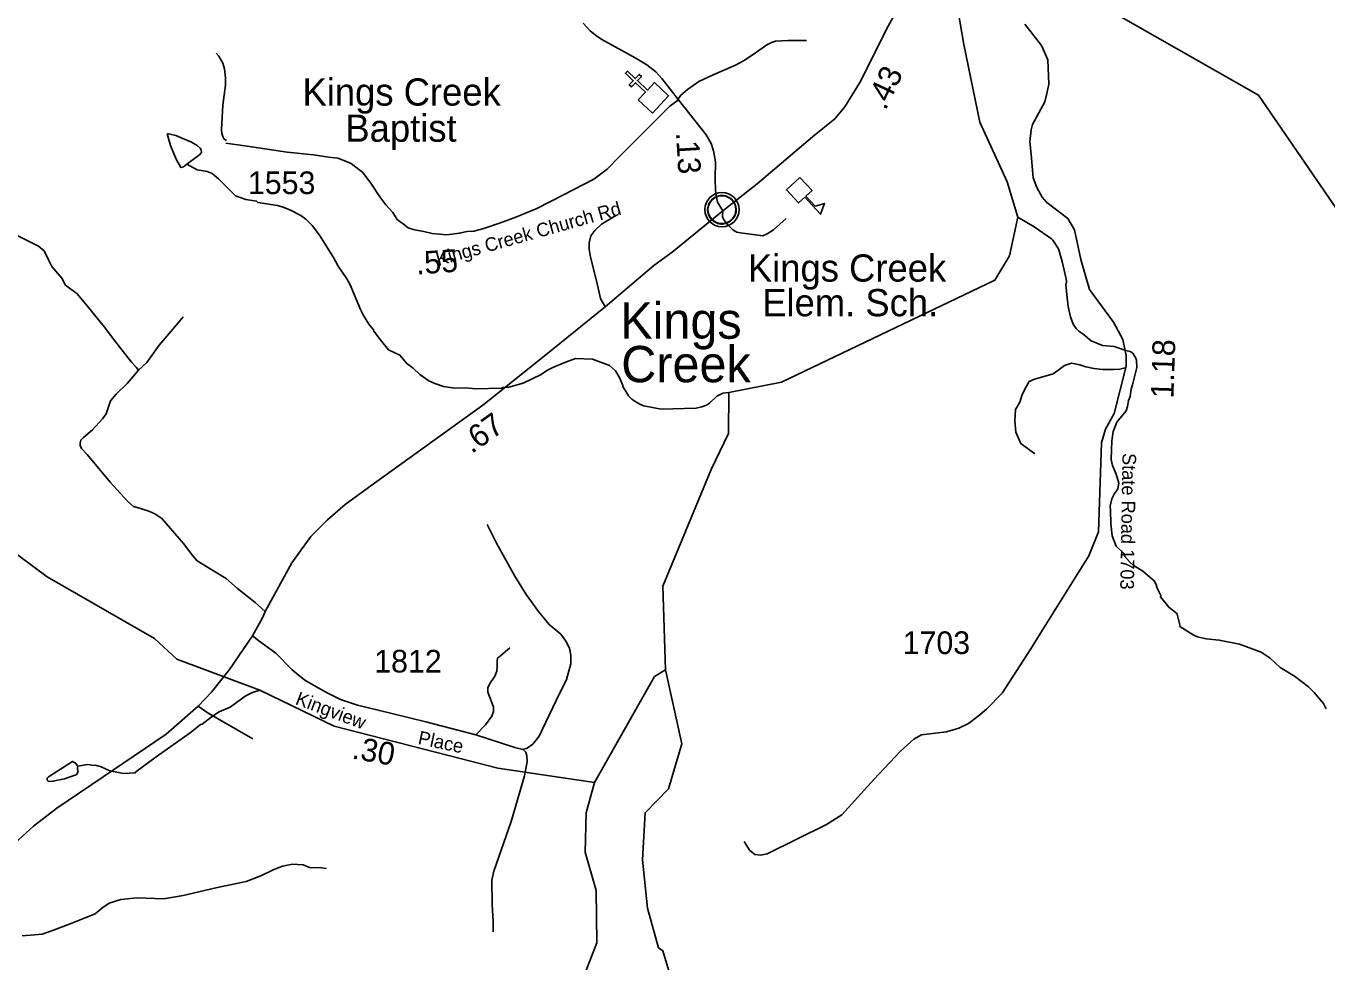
# Model space of a CAD drawing. Extents: x 1159738 to 1321356, y 736314 to 882035.
# Drawn here: x 1285565 to 1292734, y 820357 to 825517 of the extents above; entities that cross this region are included whole.
import ezdxf

# ---------------------------------------------------------------- set-up
doc = ezdxf.new("R2010")
doc.units = 0
for name, color, linetype in [('Exist Civil Demographics Community CELL', 7, 'Continuous'), ('Exist Civil Demographics Community Label', 7, 'Continuous'), ('Exist Cultural Church CELL', 7, 'Continuous'), ('Exist Cultural Church Label', 7, 'Continuous'), ('Exist Cultural Educational Facility Elementary CELL', 7, 'Continuous'), ('Exist Cultural Educational Facility Elementary Label', 7, 'Continuous'), ('Exist Hydrographic Creek Single Shore', 7, 'Continuous'), ('Exist Hydrographic Misc Water Feature', 7, 'Continuous'), ('Exist Road Non-System Type 51', 7, 'Continuous'), ('Exist Road Primary NC Attributed', 7, 'Continuous'), ('Exist Road Primary NC Mileage Hundredths English Label', 7, 'Continuous'), ('Exist Road Secondary Mileage Hundredths English Label', 7, 'Continuous'), ('Exist Road Secondary Structure Standard Bridge Number Label', 7, 'Continuous'), ('Exist Road Secondary Type 41 Attributed', 7, 'Continuous'), ('Exist Road Secondary Type 51 Attributed', 7, 'Continuous'), ('Exist Road Secondary Type 51 Label', 7, 'Continuous'), ('Exist Road Secondary Type 51 Number Label', 7, 'Continuous')]:
    doc.layers.add(name, color=color, linetype=linetype)

msp = doc.modelspace()

# ---------------------------------------------------------------- linework, layer by layer
at = {"layer": 'Exist Civil Demographics Community CELL'}
msp.add_lwpolyline([(1289322.5, 824516.6), (1289323.4, 824522.2), (1289325.2, 824528.8), (1289328.1, 824536), (1289331.1, 824541.7), (1289334.4, 824547.4), (1289338.2, 824552.5), (1289342.1, 824556.9), (1289346.7, 824561.5), (1289352.2, 824566.1), (1289357.7, 824569.8), (1289362.5, 824572.6), (1289367.6, 824575.1), (1289373.1, 824577.4), (1289378.7, 824579.2), (1289383, 824580.4), (1289387.9, 824581.1), (1289392, 824581.8), (1289398.4, 824582.1), (1289402.8, 824582), (1289408.5, 824581.7), (1289413.4, 824581), (1289418.3, 824580), (1289423.3, 824578.6), (1289428.5, 824576.7), (1289435.1, 824573.7), (1289441.4, 824570.2), (1289446.4, 824566.7), (1289451.6, 824562.7), (1289454.9, 824559.5), (1289459, 824555.2), (1289462.9, 824550.5), (1289466, 824545.9), (1289469.1, 824540.9), (1289471.6, 824535.7), (1289473.6, 824530.7), (1289475.2, 824525.7), (1289476.4, 824521.1), (1289477.5, 824515), (1289478.2, 824510.3), (1289478.4, 824504.3), (1289478.2, 824498.5), (1289477.7, 824492.9), (1289476.7, 824487.4), (1289475.1, 824481.2), (1289473.2, 824475.4), (1289470.9, 824470.3), (1289467.7, 824464.3), (1289464.5, 824459), (1289461, 824454.3), (1289456.8, 824449.5), (1289451.5, 824444.6), (1289446.5, 824440.5), (1289441.5, 824437), (1289437.1, 824434.5), (1289430.3, 824431.3), (1289423.2, 824428.6), (1289417.2, 824427.1), (1289410.6, 824425.8), (1289406.2, 824425.3), (1289401.7, 824425.1), (1289396.1, 824425.1), (1289391.8, 824425.5), (1289386.2, 824426.2), (1289380.3, 824427.5), (1289375.7, 824428.8), (1289370.5, 824430.7), (1289365.9, 824432.7), (1289362, 824434.9), (1289355.2, 824439), (1289349.6, 824443.3), (1289344.7, 824447.8), (1289340.3, 824452.6), (1289337.1, 824456.6), (1289334.1, 824460.8), (1289330, 824467.9), (1289328.3, 824471.4), (1289326.6, 824475.4), (1289324, 824483.6), (1289322.5, 824490.7), (1289321.8, 824495.8), (1289321.4, 824502.1), (1289321.4, 824506.8), (1289321.9, 824513.3)], close=True, dxfattribs=at)
for centre, radius in [((1289400.1, 824504.2), 94.3), ((1289399.8, 824504.5), 76.7)]:
    msp.add_circle(centre, radius, dxfattribs=at)
at = {"layer": 'Exist Cultural Church CELL'}
msp.add_lwpolyline([(1288939.4, 825110.1), (1288978.5, 825151.6), (1288923.2, 825203.9), (1288901.2, 825180.7), (1288889.6, 825191.7), (1288911.6, 825214.9), (1288867.9, 825256.3), (1288879, 825267.9), (1288922.6, 825226.5), (1288944.6, 825249.8), (1288956.2, 825238.8), (1288934.2, 825215.6), (1288989.5, 825163.2), (1289029.2, 825205), (1289106.5, 825131.8), (1289016.7, 825036.9)], close=True, dxfattribs=at)
at = {"layer": 'Exist Cultural Educational Facility Elementary CELL'}
msp.add_lwpolyline([(1289830.1, 824682.3), (1289896.8, 824610.6), (1289863.1, 824579.3), (1289914.3, 824524.3), (1289965.2, 824538.6), (1289943.7, 824478.7), (1289856.1, 824572.7), (1289822.4, 824541.4), (1289755.7, 824613)], close=True, dxfattribs=at)
at = {"layer": 'Exist Hydrographic Creek Single Shore'}
msp.add_lwpolyline([(1289088.9, 821967.9), (1289075, 822427.8), (1289340.9, 823072.4), (1289437, 823270.7), (1289438.2, 823496.2), (1289728, 823553.7), (1290904.3, 824116.3), (1290985.4, 824250.2), (1291030.2, 824463.7), (1290971.9, 824658), (1290821.9, 824986), (1290732.9, 825414.6), (1290700.7, 825607.4), (1290635.6, 825709.4)], dxfattribs=at)
at = {"layer": 'Exist Hydrographic Misc Water Feature'}
for points in [[(1286451.6, 824755.7), (1286433.2, 824740.9), (1286418.9, 824736.4), (1286392.5, 824782.1), (1286360.7, 824857.1), (1286344, 824923), (1286350.7, 824921.5), (1286390.5, 824912.2), (1286477.3, 824875.5), (1286508.9, 824858.5), (1286524.5, 824844), (1286530.1, 824833.8), (1286531.6, 824819.7), (1286521.3, 824806.1), (1286451.6, 824755.7)], [(1289438.2, 823496.2), (1289404.6, 823493.4), (1289372.1, 823476.5), (1289330.9, 823437.8), (1289314.5, 823426.3), (1289290.2, 823417), (1289258, 823410), (1289065.8, 823404.1), (1288970.3, 823423), (1288954.4, 823427.5), (1288930.7, 823440.3), (1288903.4, 823459.2), (1288885.9, 823477.7), (1288853.4, 823528.7), (1288853.6, 823534.7), (1288836.8, 823575.2), (1288814.1, 823616), (1288780.9, 823645), (1288686, 823680), (1288594, 823682.9), (1288528.5, 823660.1), (1288468.4, 823634.8), (1288435.9, 823617.8), (1288403.2, 823594.9), (1288305.7, 823547.9), (1288225.1, 823526.4), (1288193, 823523.5), (1288184.9, 823519.7), (1288044.9, 823515.6), (1287987.8, 823521.9), (1287928.8, 823519.7), (1287865, 823529.7), (1287817.4, 823545.2), (1287785.8, 823560.2), (1287735, 823595.8), (1287698, 823631), (1287664.7, 823656), (1287626.1, 823701.2), (1287562.9, 823731.2), (1287516.7, 823788.7), (1287482, 823833.8), (1287480.3, 823841.9), (1287455.3, 823872.7), (1287424.7, 823921.6), (1287407.7, 823954.2), (1287351.8, 824089.9), (1287332.8, 824122.5), (1287284.9, 824192), (1287259.4, 824240.8), (1287182.1, 824363.3), (1287141.7, 824416.6), (1287106.7, 824451.7), (1287079.3, 824472.5), (1287022.2, 824502.3), (1286982.6, 824517.6), (1286951, 824526.6), (1286842.9, 824544.5), (1286835.6, 824550.2), (1286775.8, 824560.1), (1286720.5, 824580.3), (1286625.3, 824674.8), (1286590.2, 824703.9), (1286564.4, 824714.7), (1286508.8, 824724.5), (1286451.6, 824755.7)], [(1291030.2, 824463.7), (1291121.4, 824409.7), (1291215.4, 824343.3), (1291223.2, 824336.5), (1291253.8, 824287.6), (1291275.6, 824218.9), (1291296.7, 824122.2), (1291298.3, 824106.2), (1291295.7, 824090.2), (1291301.6, 824018), (1291308.1, 823969.8), (1291320.4, 823913.4), (1291335.2, 823873), (1291352.4, 823848.4), (1291367.9, 823831.9), (1291389.5, 823819.2), (1291434.4, 823781.8), (1291497.7, 823755.8), (1291561.5, 823749.8), (1291624.8, 823727.8), (1291648.7, 823723.1), (1291664.4, 823712.6), (1291681.6, 823686.1), (1291685.2, 823673.9), (1291686, 823633.9), (1291663.1, 823538.6), (1291654.3, 823514.9), (1291649.1, 823475), (1291640.4, 823451.3), (1291635.5, 823419.4), (1291626.8, 823395.7), (1291576.8, 823333.3), (1291555.2, 823282), (1291548.1, 823230.1), (1291544.4, 823126.3), (1291551.5, 823094), (1291572, 823045.4), (1291586.6, 822996.9), (1291581.5, 822965.1), (1291560.6, 822935.7), (1291547.9, 822910.1), (1291538.7, 822870.4), (1291542, 822846.3), (1291542.9, 822773.4), (1291549.7, 822706), (1291571.9, 822649.3), (1291614.7, 822608), (1291620.2, 822591.8), (1291649.2, 822558.9), (1291666.7, 822544.3), (1291719.8, 822510.7), (1291782.2, 822458.7), (1291793.6, 822438.3), (1291799, 822418.1), (1291817.8, 822377.5), (1291817.6, 822369.6), (1291861.8, 822312.2), (1291904.8, 822280.3), (1291908.7, 822274.7), (1291923.7, 822214.5), (1291922.6, 822206.3), (1291997.2, 822159.9), (1292020.9, 822149.2), (1292068.5, 822137.7), (1292140.4, 822131.4), (1292251.8, 822107.9), (1292372, 822064.1), (1292421.8, 822030.8), (1292476, 821980.9), (1292554.5, 821932.4), (1292632.9, 821873.9), (1292663.9, 821842.9), (1292692.8, 821808), (1292714.1, 821781.3), (1292729.1, 821752.8)], [(1288698, 821345.4), (1288166, 821425.1), (1287262.9, 821656.6), (1286853, 821854.5), (1286396, 822025.2), (1286274, 822139.3), (1285681.9, 822479.4), (1285453, 822651.5), (1285312.9, 822713.4), (1285104, 822691.3), (1284967.9, 822595.5), (1284838.9, 822414.3), (1284778.9, 822382.7), (1284629.9, 822421.8), (1284261.9, 822363.5), (1284078.9, 822377), (1283996.9, 822427.9), (1283776.9, 822649), (1283578.9, 822764.6), (1283325.8, 822986.3)], [(1288698, 821345.4), (1289029, 821929.7), (1289088.9, 821967.9)], [(1290218.1, 819388.1), (1290186.1, 819464.2), (1290198.1, 819949.8), (1290142, 820042.8), (1289622, 820253.5), (1289446, 820217.7), (1289310, 820112), (1289201, 820114.2), (1289129, 820233.8), (1289075, 820418.8), (1289051, 820435.6), (1288990, 820653.5), (1288963, 820920), (1288977, 821179), (1289106, 821311.1), (1289179, 821559.1), (1289088.9, 821967.9)], [(1286853, 821854.5), (1286813.1, 821842.4), (1286772.4, 821821.7), (1286690.5, 821762.3), (1286629.7, 821736.2), (1286592.9, 821712.1), (1286535.5, 821667.1), (1286527.5, 821665.4), (1286470, 821619.1), (1286282, 821487), (1286169.9, 821404.6), (1286167.1, 821398.6), (1286103.1, 821396.6), (1286047.4, 821406.4), (1286027.5, 821411), (1285980.1, 821432.5), (1285948.4, 821441.5), (1285940.4, 821439.7), (1285904.5, 821444.8), (1285851.7, 821435.6)], [(1285851.7, 821435.6), (1285849.9, 821428.6), (1285851.2, 821404.6), (1285844.8, 821390.7), (1285778.1, 821366.8), (1285713.6, 821352.8), (1285689.5, 821351.6), (1285681.8, 821359.9), (1285682.1, 821369.9), (1285688.4, 821377.6), (1285821.3, 821462.5), (1285838.7, 821452.9), (1285851.7, 821435.6)], [(1288646.9, 820296), (1288710, 820462.2), (1288707.9, 820751.1), (1288646.9, 820962.4), (1288652, 821178.9), (1288698, 821345.4)]]:
    msp.add_lwpolyline(points, dxfattribs=at)
at = {"layer": 'Exist Road Non-System Type 51'}
for points in [[(1289153.6, 825106.3), (1289173.3, 825135.6), (1289210.6, 825166.8), (1289273, 825210.4), (1289351.5, 825247.8), (1289474.9, 825300.2), (1289518.5, 825325.2), (1289578.3, 825363.8), (1289646.9, 825413.7), (1289673, 825424.9), (1289695.5, 825433.7), (1289729.1, 825434.9), (1289764, 825436.2), (1289866.2, 825436.2)], [(1286669.4, 824885.2), (1286657.2, 824893.3), (1286650.4, 824906.9), (1286643.6, 824924.6), (1286642.2, 824943.6), (1286650.4, 825080.9), (1286664, 825191), (1286665.3, 825230.4), (1286659.9, 825280.7), (1286650.4, 825311.9), (1286627.3, 825350.9), (1286613.8, 825367.2)], [(1285298.5, 824538.6), (1285421.9, 824431.4), (1285465.5, 824389), (1285497.9, 824371.5), (1285635, 824302.9), (1285665, 824278), (1285688.6, 824226.8), (1285707.3, 824190.6), (1285762.2, 824125.8), (1285783.4, 824088.4), (1285805.8, 824070.9), (1285845.7, 824042.2), (1285895.1, 823983.1), (1286006, 823847.2), (1286047.1, 823791), (1286146.8, 823663.8), (1286171.7, 823635.4), (1286185.5, 823620.2)], [(1288756.3, 823967.8), (1288731.2, 824014.7), (1288711.2, 824105.1), (1288676, 824242.6), (1288669, 824286), (1288667.8, 824321.3), (1288677.2, 824360), (1288699.5, 824389.4), (1288737, 824424.6), (1288819.4, 824474.6)], [(1289404.6, 824497.9), (1289403.2, 824466.2), (1289407.9, 824452.1), (1289419.6, 824438), (1289433.7, 824419.3), (1289459.5, 824393.4), (1289481.8, 824380.5), (1289502.9, 824377), (1289625, 824359.3), (1289649.6, 824371.1), (1289683.7, 824392.2), (1289754.1, 824455.7)], [(1286158.9, 822866.3), (1286125.4, 822897.1), (1286029.4, 823001.8), (1285902.3, 823154), (1285871.1, 823187.7), (1285863.7, 823203.9), (1285863.7, 823218.9), (1285867.4, 823233.8), (1285882.4, 823248.8), (1285932.2, 823290), (1285987.3, 823350.4), (1286007.2, 823377.8), (1286017.2, 823411.5), (1286030.9, 823450.2), (1286062.1, 823487.6), (1286123.1, 823546.2), (1286185.5, 823620.2), (1286231.6, 823662.2), (1286299.9, 823757.6), (1286385.9, 823857.4), (1286430.8, 823913.5)], [(1291622.3, 823633.1), (1291592.8, 823625.7), (1291557.8, 823623.9), (1291498.8, 823623.9), (1291449, 823629.4), (1291404.8, 823638.6), (1291371.6, 823647.9), (1291325.5, 823657.1), (1291286.8, 823644.2), (1291251.8, 823618.3), (1291226, 823599.9), (1291181.8, 823587), (1291122.8, 823570.4), (1291093.3, 823557.5), (1291078.6, 823531.7), (1291054.6, 823485.6), (1291041.7, 823443.1), (1291017.8, 823402.6), (1291014.1, 823339.9), (1291019.6, 823277.2), (1291047.3, 823214.5), (1291123.4, 823158.1)], [(1286883.5, 822289.1), (1286827.9, 822337.9), (1286730.7, 822416.5), (1286668.3, 822470.1), (1286589.8, 822518.8), (1286507.6, 822568.7), (1286483.9, 822596.1), (1286434, 822663.5), (1286314.4, 822801.9), (1286276.1, 822827.6), (1286242.4, 822842.6), (1286167.6, 822865), (1286158.9, 822866.3)], [(1288302.1, 821527.4), (1288326.8, 821535.1), (1288358.4, 821557.6), (1288393.3, 821601.6), (1288486.9, 821797.9), (1288543.1, 821913.4), (1288566.8, 822001), (1288567.9, 822047.3), (1288560, 822086.8), (1288539.7, 822126.2), (1288512.7, 822163.5), (1288448.4, 822216.5), (1288388.7, 822288.7), (1288322.2, 822382.3), (1288259.1, 822483.8), (1288157.9, 822665.6), (1288106.1, 822768.2)], [(1288044, 821608.6), (1288097, 821663.9), (1288131.9, 821711.3), (1288142.1, 821737.2), (1288141, 821760.9), (1288128.6, 821795.9), (1288109.4, 821843.3), (1288110.5, 821868.1), (1288120.7, 821891.8), (1288148.8, 821932.4), (1288160.1, 821959.4), (1288162.4, 821987.6), (1288161.2, 822014.7), (1288163.5, 822031.6), (1288181.5, 822046.3), (1288231.1, 822088)], [(1286513.9, 821767.7), (1286569.5, 821727.7), (1286815.7, 821587.5)], [(1288258.2, 821538.9), (1288302.1, 821527.4), (1288319.1, 821513.9), (1288325.8, 821492.4), (1288326.9, 821462), (1288312.3, 821383), (1288237.9, 821130.3), (1288143.4, 820858.1), (1288132.1, 820807.3), (1288133.2, 820674.2), (1288138.8, 820580.3), (1288140, 820522.8)], [(1285544, 820501.2), (1285612.1, 820507.2), (1285654.1, 820509.2), (1285716.1, 820531.3), (1285808.2, 820567.3), (1285946.3, 820621.4), (1285988.3, 820657.4), (1286024.4, 820681.5), (1286088.4, 820701.5), (1286178.5, 820709.5), (1286324.6, 820705.5), (1286431.4, 820723.4), (1286611.6, 820765.4), (1286777.7, 820799.5), (1286859.7, 820831.5), (1286927.8, 820865.6), (1286977.8, 820885.6), (1287033.9, 820895.6), (1287091.9, 820891.6), (1287127.9, 820877.6), (1287194, 820875.6), (1287222, 820871.6)]]:
    msp.add_lwpolyline(points, dxfattribs=at)
at = {"layer": 'Exist Road Primary NC Attributed'}
for points in [[(1289404.6, 824497.9), (1289593.4, 824645.8), (1289898.6, 824904.8), (1290021.8, 825005), (1290076.9, 825070.5), (1290160.2, 825205.8), (1290315.3, 825515.7), (1290343.2, 825565.6), (1290377.1, 825611.5), (1290411, 825659.4), (1290484.8, 825737.2), (1290589.9, 825834.6), (1290694.2, 825908.8), (1290746, 825940.8), (1290825, 825972), (1290896.8, 825999.5), (1290973.9, 826032)], [(1286812.9, 822153.9), (1286868, 822253.7), (1286883.5, 822289.1), (1287029.7, 822557.5), (1287135, 822701.5), (1287226, 822795.1), (1287324.1, 822878.3), (1287452.5, 822971.8), (1288082.7, 823426.4), (1288430.2, 823704.2), (1288756.3, 823967.8), (1289024.9, 824196.2), (1289125, 824270.5), (1289404.6, 824497.9)], [(1284989.6, 820545.3), (1285607.4, 821105.6), (1285734.3, 821205), (1285989.8, 821377.2), (1286337, 821611.8), (1286513.9, 821767.7), (1286587.5, 821845), (1286685.9, 821968.5), (1286812.9, 822153.9)]]:
    msp.add_lwpolyline(points, dxfattribs=at)
at = {"layer": 'Exist Road Secondary Structure Standard Bridge Number Label'}
msp.add_lwpolyline([(1291214.7, 825788.1), (1292357.1, 825135.3), (1293377.1, 823646.1)], dxfattribs=at)
at = {"layer": 'Exist Road Secondary Type 41 Attributed'}
for points in [[(1291068.3, 825527.1), (1291160.4, 825408.7), (1291196.1, 825331), (1291201, 825195.4), (1291191, 825144.4), (1291179, 825098.2), (1291110.5, 824973.6), (1291103.2, 824944.2), (1291095.9, 824880.8), (1291103.2, 824807.4), (1291115.6, 824679.1), (1291134.9, 824626), (1291164.2, 824573.5), (1291191.1, 824544.2), (1291306.3, 824456.4), (1291343.6, 824393.6), (1291377.7, 824229.9), (1291425.4, 824064.9), (1291557.1, 823884.3), (1291609.6, 823787.8), (1291627.8, 823700.4), (1291627.8, 823641.8), (1291560.6, 823380.2), (1291512.9, 823294.3), (1291490.7, 823217.9), (1291474.8, 822728), (1291421.8, 822595.8), (1291154.8, 822169.5), (1291102.1, 822083.1), (1290943.7, 821839.4), (1290857, 821750.2), (1290811.8, 821711.1), (1290758.1, 821672), (1290705.6, 821646.4), (1290636.6, 821625.5), (1290499.7, 821608.7), (1290457, 821584.3), (1290383.8, 821519.4), (1290236.2, 821363.6), (1290060.7, 821168.5), (1289976.5, 821114.7), (1289649.6, 820953.8), (1289611.8, 820945.3), (1289581.2, 820948.9), (1289552, 820973.4), (1289523.4, 821021.3)], [(1287053.7, 821949.5), (1287102.6, 821910.7), (1287213, 821846.4), (1287297.6, 821803.5), (1287392.3, 821771.9), (1287499, 821747.3), (1287768.4, 821680.7), (1288044, 821608.6), (1288258.2, 821538.9)]]:
    msp.add_lwpolyline(points, dxfattribs=at)
at = {"layer": 'Exist Road Secondary Type 51 Attributed'}
for points in [[(1289160.9, 825110.1), (1289069.2, 825228.1), (1289035, 825264.8), (1288985.5, 825303), (1288921.6, 825341.2), (1288738.9, 825441.9), (1288703.4, 825466.4), (1288673.1, 825490.3), (1288636, 825532.2)], [(1289160.9, 825110.1), (1289113.1, 825074.2), (1289030.2, 824992.9), (1288836.5, 824797.5), (1288768.3, 824727), (1288693.9, 824673), (1288530.8, 824587.2), (1288380.5, 824510.4), (1288265.3, 824463.1), (1288173.5, 824429.6), (1288088.6, 824399.8), (1288032.3, 824385.1), (1287996.7, 824383.5), (1287952.5, 824374.6), (1287883.5, 824365.8), (1287803.3, 824372), (1287756.7, 824383.6), (1287706.8, 824392.9), (1287671.7, 824404.9), (1287644.9, 824424.5), (1287611.4, 824449.4), (1287587.3, 824489.3), (1287548.2, 824530.5), (1287515.3, 824575.8), (1287466, 824649.9), (1287419.3, 824711.2), (1287381.9, 824738.5), (1287357.6, 824758.5), (1287316.4, 824775.2), (1287282.7, 824788.1), (1287232.1, 824793.5), (1287150.4, 824805.8), (1287004.8, 824821.7), (1286783.6, 824855.1), (1286665.8, 824870.1)], [(1289404.6, 824497.9), (1289376.5, 824546.2), (1289369.4, 824572.5), (1289364.2, 824610.3), (1289362.6, 824676.5), (1289364.2, 824768.2), (1289353.8, 824828.7), (1289340.3, 824869.4), (1289312.4, 824917.2), (1289160.9, 825110.1)], [(1286812.9, 822153.9), (1286847.8, 822126.9), (1286942.5, 822058.4), (1287031.6, 821967.1), (1287053.7, 821949.5)]]:
    msp.add_lwpolyline(points, dxfattribs=at)

# ---------------------------------------------------------------- texts
at = {"layer": 'Exist Civil Demographics Community Label'}
for s, p in [('Kings', (1288839.9, 823792.7)), ('Creek', (1288845.3, 823552.7))]:
    msp.add_text(s, height=200, dxfattribs=at).set_placement(p)
at = {"layer": 'Exist Cultural Church Label'}
for s, p in [('Kings Creek', (1287088.8, 825077.8)), ('Baptist ', (1287325.1, 824878.6))]:
    msp.add_text(s, height=150, dxfattribs=at).set_placement(p)
at = {"layer": 'Exist Cultural Educational Facility Elementary Label'}
for s, p in [('Kings Creek', (1289543.1, 824107.5)), ('Elem. Sch.', (1289621.9, 823916.5))]:
    msp.add_text(s, height=150, dxfattribs=at).set_placement(p)
at = {"layer": 'Exist Road Primary NC Mileage Hundredths English Label'}
for s, rotation, p in [('.43', 64.67113, (1290301.5, 825046.9)), ('.67', 35.43764, (1288020.7, 823156))]:
    msp.add_text(s, height=125, rotation=rotation, dxfattribs=at).set_placement(p)
at = {"layer": 'Exist Road Secondary Mileage Hundredths English Label'}
for s, rotation, p in [('.13', 273.44463, (1289146.7, 824928.9)), ('.55', 4.05249, (1287717.3, 824146.5)), ('1.18', 88.14187, (1291888, 823462.5)), ('.30', 349.7585, (1287356.6, 821479.3))]:
    msp.add_text(s, height=125, rotation=rotation, dxfattribs=at).set_placement(p)
at = {"layer": 'Exist Road Secondary Type 51 Label'}
for s, rotation, p in [('Kings Creek Church Rd', 15.75103, (1287836.5, 824192.7)), ('State Road 1703', 269.01464, (1291607.7, 823163.1)), ('Kingview', 339.42065, (1287044.7, 821779.2)), ('Place', 348.09707, (1287721.1, 821558.7))]:
    msp.add_text(s, height=75, rotation=rotation, dxfattribs=at).set_placement(p)
at = {"layer": 'Exist Road Secondary Type 51 Number Label'}
for s, p in [('1553', (1286788, 824589.9)), ('1703', (1290395.8, 822054.3)), ('1812', (1287484.1, 821952.5))]:
    msp.add_text(s, height=125, dxfattribs=at).set_placement(p)

doc.saveas('drawing.dxf')
